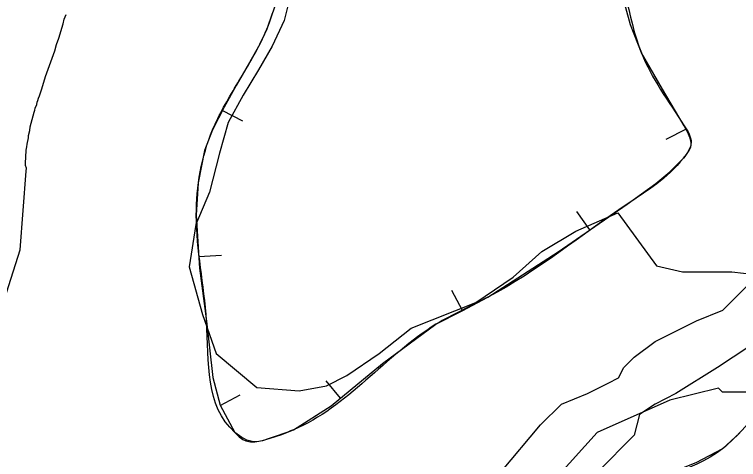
# Model space of a CAD drawing. Extents: x 3177185 to 3215018, y 812988 to 838321.
# Drawn here: x 3192325 to 3193125, y 822711 to 823203 of the extents above; entities that cross this region are included whole.
import ezdxf

# ---------------------------------------------------------------- set-up
doc = ezdxf.new("R2010")
doc.units = 0
for name, color, linetype in [('V-BORW-LINE', 7, 'Continuous'), ('V-SITE-VEGE', 7, 'Continuous'), ('V-TOPO-SHOR', 7, 'Continuous')]:
    doc.layers.add(name, color=color, linetype=linetype)

msp = doc.modelspace()

# ---------------------------------------------------------------- linework, layer by layer
at = {"layer": 'V-BORW-LINE'}
for p, q in [((3192554.97, 823096.83), (3192577.21, 823085.4)), ((3193067.38, 823076.32), (3193045.14, 823064.89)), ((3192960.92, 822964.85), (3192946.71, 822985.42)), ((3192528.71, 822935.4), (3192553.66, 822936.88)), ((3192820.31, 822875.72), (3192808.62, 822897.82)), ((3192685.3, 822778.98), (3192669.39, 822798.27)), ((3192552.5, 822770.84), (3192574.42, 822782.85))]:
    msp.add_line(p, q, dxfattribs=at)
for points in [[(3192609.91, 823203.85), (3192603.9, 823186.68), (3192596.17, 823170.18), (3192583.18, 823147.25), (3192570.13, 823124.49), (3192556.81, 823100.41), (3192544.02, 823075.53), (3192535.16, 823052.65), (3192527.97, 823017.1), (3192525.99, 822981.14), (3192529.47, 822922.59), (3192537.22, 822863.98), (3192544.15, 822801.87), (3192552.19, 822771.41), (3192568.71, 822741.26), (3192573.44, 822736.26), (3192577.48, 822733.53), (3192580.71, 822732.08), (3192585.72, 822730.87), (3192590.76, 822730.84), (3192599.13, 822732.35), (3192607.48, 822734.72), (3192620.67, 822738.91), (3192633.42, 822744.13), (3192674.92, 822770.42), (3192731.85, 822817.39), (3192790.95, 822860.63), (3192819.71, 822875.41), (3192848.33, 822890.56), (3192926.1, 822940.8), (3193002.45, 822993.54), (3193034.14, 823016.31), (3193049.35, 823029.05), (3193064.42, 823044.06), (3193067.97, 823048.21), (3193070.27, 823051.46), (3193072.63, 823056.48), (3193073.12, 823059.01), (3193073.04, 823061.54), (3193071.89, 823066.15), (3193069.03, 823073.11), (3193065.49, 823079.99), (3193041.25, 823120.4), (3193018.02, 823160.41), (3193005.93, 823191.33), (3192992.72, 823239.93)], [(3193126.85, 822740.6), (3193107.58, 822723.07), (3193078.31, 822707.53), (3193030.56, 822688.97), (3193008.21, 822677.51), (3192988.91, 822661.96), (3192964, 822633.18), (3192940.33, 822603.21), (3192915.29, 822571.25), (3192892.59, 822538.19), (3192889.58, 822531.35), (3192888.11, 822518.16), (3192889.54, 822507.68), (3192894.44, 822491.96), (3192901.05, 822477.38), (3192965.81, 822354.67), (3193038.45, 822236.41), (3193123.06, 822118.18), (3193210.33, 822002.36)]]:
    msp.add_lwpolyline(points, dxfattribs=at)
for points in [[(3192337.38, 823940.96), (3192450.68, 823656.78), (3192515.51, 823519.68), (3192558.68, 823439.96), (3192600.5, 823333.67), (3192618.29, 823265.89), (3192618.13, 823239.32), (3192596.17, 823170.18), (3192570.13, 823124.49), (3192544.02, 823075.53), (3192525.99, 822981.14), (3192537.22, 822863.98), (3192568.71, 822741.26), (3192590.76, 822730.84), (3192607.48, 822734.72), (3192633.42, 822744.13), (3192790.95, 822860.63), (3192848.33, 822890.56), (3193002.45, 822993.54), (3193064.42, 823044.06), (3193073.04, 823061.54), (3193065.49, 823079.99), (3193018.02, 823160.41), (3192976.42, 823287.09), (3192938.65, 823343.99), (3192918.92, 823400.68), (3192904.15, 823413.8), (3192761.56, 823666.5), (3192731.48, 823699.68), (3192695.52, 823756.44), (3192584.43, 823915.9), (3192476.55, 824206.74), (3192467.75, 824230.19), (3192433.58, 824267.95), (3192365.53, 824253.63), (3192313.01, 824232.58), (3192261.66, 824199.73), (3192232.15, 824151.41), (3192237.41, 824127.96), (3192259.28, 824060.31), (3192337.38, 823940.96)], [(3193316.85, 822598.58), (3193335.23, 822540.6), (3193410.28, 822427.7), (3193431.93, 822364.3), (3193469.12, 822309.98), (3193521.5, 822255.86), (3193609.23, 822072.56), (3193646.79, 822019.2), (3193676.93, 821957.13), (3193720.79, 821903.14), (3193749.98, 821838.8), (3193830.19, 821730.3), (3193879.71, 821614.86), (3193980.49, 821434.8), (3194001.26, 821375.3), (3194045.64, 821322.89), (3194255.37, 820971.94), (3194278.31, 820910.59), (3194299.82, 820853.02), (3194335.62, 820798.38), (3194443.77, 820680.36), (3194483.44, 820494.4), (3194474.83, 820430.03), (3194362.39, 820338.67), (3194243.42, 820273.69), (3194115.49, 820232.76), (3193985.14, 820192.17), (3193870.95, 820096.91), (3193700.83, 819981.97), (3193642.2, 819950.84), (3193574.53, 819997.4), (3193482.68, 820109.42), (3193411.41, 820226.39), (3193461.02, 820288.31), (3193515.96, 820325.35), (3193569.36, 820370.53), (3193689.7, 820437.29), (3193809.35, 820477.22), (3193921.84, 820552.76), (3193973.73, 820602.01), (3193968.17, 820665.53), (3193943.66, 820740.3), (3193889.61, 820861.46), (3193818.66, 820974.39), (3193871.87, 821026.87), (3193893.16, 821093.52), (3193831.56, 821288.3), (3193761.99, 821415.91), (3193682.09, 821525.66), (3193580.7, 821633.19), (3193582.07, 821571.35), (3193675.74, 821399.36), (3193689.39, 821337.66), (3193682.99, 821269.97), (3193666.03, 821201.07), (3193594.75, 821238.9), (3193552.49, 821298.82), (3193499.03, 821351.22), (3193535.64, 821423.98), (3193485.29, 821613.09), (3193426.35, 821662.5), (3193356.91, 821777.83), (3193308.38, 821900.53), (3193294.27, 821963), (3193279.73, 822022.15), (3193265.13, 822081.57), (3193249.65, 822013.88), (3193262.24, 821951.66), (3193210.33, 822002.36), (3193038.45, 822236.41), (3192901.05, 822477.38), (3192892.59, 822538.19), (3192940.33, 822603.21), (3192988.91, 822661.96), (3193107.58, 822723.07), (3193158.64, 822772.12), (3193217.19, 822790.62), (3193249.51, 822764.99), (3193290.24, 822685.8), (3193316.85, 822598.58)]]:
    msp.add_spline(points, degree=3, dxfattribs=at)
at = {"layer": 'V-SITE-VEGE'}
for p, q in [((3192630.46, 823226.24), (3192622.96, 823196.21)), ((3192380.04, 823197.69), (3192382.07, 823202.95)), ((3192378.81, 823192.43), (3192380.04, 823197.69)), ((3192622.96, 823196.21), (3192609.83, 823168.06)), ((3192373.93, 823176.66), (3192378.81, 823192.43)), ((3192371.49, 823169.79), (3192373.93, 823176.66)), ((3192369.45, 823162.91), (3192371.49, 823169.79)), ((3192359.28, 823134.6), (3192369.45, 823162.91)), ((3192609.83, 823168.06), (3192594.83, 823141.79)), ((3192594.83, 823141.79), (3192577.95, 823113.64)), ((3192355.21, 823120.85), (3192359.28, 823134.6)), ((3192353.58, 823116.41), (3192355.21, 823120.85)), ((3192351.54, 823110.34), (3192352.77, 823113.17)), ((3192352.77, 823113.17), (3192353.58, 823116.41)), ((3192577.95, 823113.64), (3192561.07, 823083.61)), ((3192349.51, 823103.46), (3192349.92, 823105.89)), ((3192349.92, 823105.89), (3192350.73, 823107.91)), ((3192350.73, 823107.91), (3192351.54, 823110.34)), ((3192346.66, 823094.97), (3192347.48, 823097.4)), ((3192347.48, 823097.4), (3192347.88, 823099.42)), ((3192347.88, 823099.42), (3192349.51, 823103.46)), ((3192342.18, 823078.79), (3192346.66, 823094.97)), ((3192561.07, 823083.61), (3192551.69, 823049.83)), ((3192340.54, 823069.08), (3192341.77, 823074.75)), ((3192341.77, 823074.75), (3192342.18, 823078.79)), ((3192338.91, 823059.78), (3192340.54, 823066.66)), ((3192340.54, 823066.66), (3192340.54, 823069.08)), ((3192337.68, 823052.9), (3192338.5, 823056.55)), ((3192338.5, 823056.55), (3192338.91, 823059.78)), ((3192337.67, 823045.21), (3192337.68, 823052.9)), ((3192551.69, 823049.83), (3192540.44, 823006.67)), ((3192337.25, 823039.15), (3192337.67, 823045.21)), ((3192337.24, 823035.91), (3192337.25, 823039.15)), ((3192338.05, 823033.08), (3192337.24, 823035.91)), ((3192338.04, 823029.84), (3192338.05, 823033.08)), ((3192331.21, 822942.89), (3192338.04, 823029.84)), ((3192540.44, 823006.67), (3192525.43, 822971.02)), ((3192945.55, 822963.51), (3192991.96, 822983.9)), ((3192991.96, 822983.9), (3193034.68, 822925.16)), ((3192525.43, 822971.02), (3192517.93, 822924.1)), ((3192908.04, 822940.99), (3192945.55, 822963.51)), ((3192278.65, 822778.76), (3192331.21, 822942.89)), ((3192876.16, 822912.84), (3192908.04, 822940.99)), ((3192517.93, 822924.1), (3192532.93, 822871.55)), ((3193034.68, 822925.16), (3193063.56, 822918.74)), ((3192834.9, 822884.69), (3192876.16, 822912.84)), ((3193063.56, 822918.74), (3193082.82, 822918.74)), ((3193082.82, 822918.74), (3193118.12, 822918.74)), ((3193118.12, 822918.74), (3193143.79, 822915.53)), ((3192763.62, 822856.54), (3192834.9, 822884.69)), ((3192532.93, 822871.55), (3192547.94, 822828.39)), ((3192727.99, 822828.39), (3192763.62, 822856.54)), ((3192547.94, 822828.39), (3192592.95, 822790.86)), ((3192692.35, 822804), (3192727.99, 822828.39)), ((3192669.85, 822792.74), (3192692.35, 822804)), ((3192639.84, 822787.11), (3192669.85, 822792.74)), ((3192592.95, 822790.86), (3192639.84, 822787.11)), ((3193103.18, 822790.24), (3193049.6, 822776.84)), ((3193107.65, 822785.78), (3193103.18, 822790.24)), ((3193143.37, 822785.78), (3193107.65, 822785.78)), ((3193049.6, 822776.84), (3192969.23, 822741.1)), ((3192969.23, 822741.1), (3192924.58, 822691.95))]:
    msp.add_line(p, q, dxfattribs=at)
at = {"layer": 'V-TOPO-SHOR'}
for points in [[(3192862.6, 822697.25), (3192906.56, 822749.6), (3192929.57, 822772.6), (3192958.33, 822784.11), (3192981.34, 822795.61), (3192992.84, 822801.37), (3192998.6, 822812.87), (3193010.1, 822824.37), (3193033.11, 822841.63), (3193079.13, 822864.64), (3193107.89, 822876.14), (3193142.4, 822910.65)], [(3193136.65, 822835.88), (3193102.13, 822812.87), (3193056.12, 822784.11), (3193033.11, 822772.6), (3193015.85, 822761.1), (3193010.1, 822738.09), (3192969.84, 822697.83), (3192952.58, 822686.32), (3192935.32, 822674.82), (3192918.07, 822674.82), (3192876.26, 822644.05)]]:
    msp.add_lwpolyline(points, dxfattribs=at)

doc.saveas('drawing.dxf')
